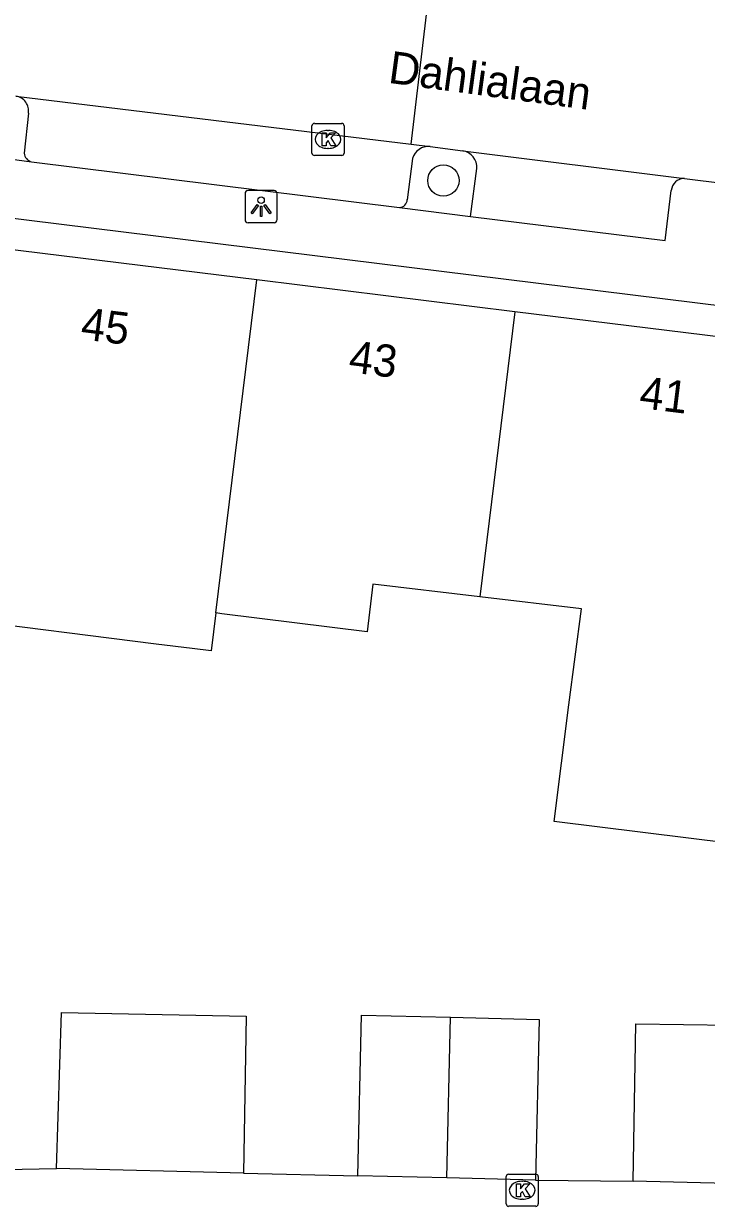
# Model space of a CAD drawing. Extents: x 161696 to 162377, y 380761 to 381673.
# Drawn here: x 162038.01 to 162059.25, y 381432.09 to 381468.89 of the extents above; entities that cross this region are included whole.
import ezdxf

# ---------------------------------------------------------------- set-up
doc = ezdxf.new("R2010")
doc.units = 0
for name, color, linetype in [('IMGEO_Boom', 7, 'Continuous'), ('IMGEO_Kolk', 7, 'Continuous'), ('IMGEO_Lichtpunt', 7, 'Continuous'), ('IMGEO_Openbare_ruimte_label', 7, 'Continuous'), ('IMGEO_Pand', 7, 'Continuous'), ('IMGEO_Pand_nummerreeks', 7, 'Continuous'), ('IMGEO_Parkeervlak_open', 7, 'Continuous'), ('IMGEO_Rijbaan_lokaal_open', 7, 'Continuous'), ('IMGEO_Voetpad_open', 7, 'Continuous')]:
    doc.layers.add(name, color=color, linetype=linetype)

msp = doc.modelspace()

# ---------------------------------------------------------------- linework, layer by layer
at = {"layer": 'IMGEO_Boom'}
msp.add_circle((162051.071, 381464.006), 0.489, dxfattribs=at)
at = {"layer": 'IMGEO_Kolk'}
for p, q in [((162046.979, 381464.859), (162046.979, 381465.711)), ((162047.054, 381465.785), (162047.906, 381465.785)), ((162047.98, 381465.711), (162047.98, 381464.859)), ((162047.467, 381465.565), (162047.492, 381465.565)), ((162047.49, 381465.005), (162047.465, 381465.005)), ((162047.906, 381464.785), (162047.054, 381464.785)), ((162053.022, 381432.163), (162053.022, 381433.015)), ((162053.097, 381433.089), (162053.949, 381433.089)), ((162054.023, 381433.015), (162054.023, 381432.163)), ((162053.51, 381432.869), (162053.535, 381432.869)), ((162053.533, 381432.309), (162053.508, 381432.309)), ((162053.949, 381432.089), (162053.097, 381432.089))]:
    msp.add_line(p, q, dxfattribs=at)
for points in [[(162046.979, 381464.859), (162046.979, 381465.711)], [(162047.054, 381465.785), (162047.906, 381465.785)], [(162047.98, 381465.711), (162047.98, 381464.859)], [(162047.3, 381465.485), (162047.423, 381465.485), (162047.423, 381465.334), (162047.553, 381465.485), (162047.717, 381465.485), (162047.571, 381465.334), (162047.724, 381465.085), (162047.572, 381465.085), (162047.487, 381465.249), (162047.423, 381465.182), (162047.423, 381465.085), (162047.3, 381465.085), (162047.3, 381465.485)], [(162047.906, 381464.785), (162047.054, 381464.785)], [(162053.022, 381432.163), (162053.022, 381433.015)], [(162053.097, 381433.089), (162053.949, 381433.089)], [(162054.023, 381433.015), (162054.023, 381432.163)], [(162053.343, 381432.789), (162053.466, 381432.789), (162053.466, 381432.638), (162053.596, 381432.789), (162053.76, 381432.789), (162053.614, 381432.638), (162053.767, 381432.389), (162053.615, 381432.389), (162053.53, 381432.553), (162053.466, 381432.486), (162053.466, 381432.389), (162053.343, 381432.389), (162053.343, 381432.789)], [(162053.949, 381432.089), (162053.097, 381432.089)]]:
    msp.add_lwpolyline(points, dxfattribs=at)
for centre, start, end in [((162047.056, 381465.709), 91.552, 178.448), ((162047.056, 381465.709), 91.552, 178.448), ((162047.904, 381465.709), 1.552, 88.448), ((162047.904, 381465.709), 1.552, 88.448), ((162047.056, 381464.861), 181.552, 268.448), ((162047.056, 381464.861), 181.552, 268.448), ((162047.904, 381464.861), 271.552, 358.448), ((162047.904, 381464.861), 271.552, 358.448), ((162053.099, 381433.013), 91.552, 178.448), ((162053.099, 381433.013), 91.552, 178.448), ((162053.947, 381433.013), 1.552, 88.448), ((162053.947, 381433.013), 1.552, 88.448), ((162053.099, 381432.165), 181.552, 268.448), ((162053.099, 381432.165), 181.552, 268.448), ((162053.947, 381432.165), 271.552, 358.448), ((162053.947, 381432.165), 271.552, 358.448)]:
    msp.add_arc(centre, 0.0765, start, end, dxfattribs=at)
for centre, major_axis, ratio, start_param, end_param in [((162047.466, 381465.285), (-0.387, 0.002), 0.722429, 4.712389, 7.853982), ((162047.491, 381465.285), (-0.39, 0.002), 0.717154, 1.570796, 4.712389), ((162053.509, 381432.589), (-0.387, 0.002), 0.722429, 4.712389, 7.853982), ((162053.534, 381432.589), (-0.39, 0.002), 0.717154, 1.570796, 4.712389)]:
    msp.add_ellipse(centre, major_axis=major_axis, ratio=ratio, start_param=start_param, end_param=end_param, dxfattribs=at)
at = {"layer": 'IMGEO_Lichtpunt'}
for p, q in [((162044.898, 381463.596), (162044.898, 381462.789)), ((162044.898, 381463.596), (162044.898, 381462.789)), ((162045.8, 381463.691), (162044.992, 381463.691)), ((162045.8, 381463.691), (162044.992, 381463.691)), ((162045.894, 381462.789), (162045.894, 381463.596)), ((162045.894, 381462.789), (162045.894, 381463.596)), ((162044.992, 381462.695), (162045.8, 381462.695)), ((162044.992, 381462.695), (162045.8, 381462.695))]:
    msp.add_line(p, q, dxfattribs=at)
for points in [[(162045.272, 381463.26), (162045.311, 381463.232), (162045.123, 381462.97), (162045.085, 381462.997), (162045.272, 381463.26)], [(162045.374, 381463.212), (162045.421, 381463.212), (162045.421, 381462.89), (162045.374, 381462.89), (162045.374, 381463.212)], [(162045.484, 381463.232), (162045.522, 381463.259), (162045.709, 381462.997), (162045.67, 381462.969), (162045.484, 381463.232)]]:
    msp.add_lwpolyline(points, dxfattribs=at)
msp.add_circle((162045.397, 381463.394), 0.0994, dxfattribs=at)
for centre, start, end in [((162044.992, 381463.596), 90, 180), ((162044.992, 381463.596), 90, 180), ((162045.8, 381463.596), 0, 90), ((162045.8, 381463.596), 0, 90), ((162044.992, 381462.789), 180, 270), ((162044.992, 381462.789), 180, 270), ((162045.8, 381462.789), 270, 0), ((162045.8, 381462.789), 270, 360)]:
    msp.add_arc(centre, 0.0946, start, end, dxfattribs=at)
at = {"layer": 'IMGEO_Pand'}
for points in [[(162045.265, 381460.911), (162044.668, 381460.985), (162037.325, 381461.889)], [(162043.986, 381450.552), (162045.265, 381460.911)], [(162053.294, 381459.923), (162045.265, 381460.911)], [(162053.294, 381459.923), (162052.202, 381451.053)], [(162062.159, 381458.831), (162053.294, 381459.923)], [(162052.202, 381451.053), (162048.875, 381451.446), (162048.694, 381449.968), (162044.179, 381450.528), (162043.986, 381450.552)], [(162060.88, 381448.452), (162060.687, 381446.985), (162060.484, 381447.01), (162060.033, 381443.377), (162054.519, 381444.062), (162054.97, 381447.695), (162055.365, 381450.68), (162052.202, 381451.053)], [(162043.986, 381450.552), (162043.84, 381449.369), (162043.247, 381449.444), (162042.131, 381449.585), (162035.902, 381450.369)], [(162048.408, 381433.035), (162048.524, 381438.034), (162051.287, 381437.97)], [(162051.172, 381432.971), (162051.287, 381437.97)], [(162051.287, 381437.97), (162054.051, 381437.906), (162053.935, 381432.907)], [(162051.172, 381432.971), (162048.408, 381433.035)], [(162053.935, 381432.907), (162051.172, 381432.971)]]:
    msp.add_lwpolyline(points, dxfattribs=at)
at = {"layer": 'IMGEO_Parkeervlak_open'}
for points in [[(162038.156, 381466.097), (162038.019, 381464.857)], [(162050.109, 381464.694), (162049.944, 381463.41)], [(162051.913, 381462.887), (162052.11, 381464.376)], [(162039.025, 381433.266), (162039.188, 381438.118), (162044.937, 381438.004), (162044.85, 381433.124)], [(162056.973, 381432.875), (162057.059, 381437.763), (162062.998, 381437.685), (162062.849, 381432.731)]]:
    msp.add_lwpolyline(points, dxfattribs=at)
for centre, radius, start, end in [((162037.702, 381466.173), 0.46, 350.5419, 82.0499), ((162050.606, 381464.546), 0.519, 84.722, 163.479), ((162051.601, 381464.421), 0.511, 354.9826, 82.2355), ((162038.335, 381464.892), 0.317, 186.3828, 254.7501), ((162049.707, 381463.407), 0.237, 268.4868, 0.8015)]:
    msp.add_arc(centre, radius, start, end, dxfattribs=at)
at = {"layer": 'IMGEO_Rijbaan_lokaal_open'}
for points in [[(162050.072, 381465.134), (162050.68, 381470.323)], [(162037.766, 381466.628), (162050.072, 381465.134)], [(162050.072, 381465.134), (162050.654, 381465.063)], [(162050.654, 381465.063), (162051.67, 381464.927)], [(162051.67, 381464.927), (162058.569, 381464.072)], [(162058.569, 381464.072), (162059.83, 381463.91)]]:
    msp.add_lwpolyline(points, dxfattribs=at)
at = {"layer": 'IMGEO_Voetpad_open'}
for points in [[(162126, 381451.921), (162122.221, 381452.37), (162012.415, 381465.943), (162010.512, 381466.174), (162009.866, 381460.235), (162009.841, 381457.45)], [(162035.723, 381464.925), (162038.251, 381464.586)], [(162038.251, 381464.586), (162049.701, 381463.17)], [(162051.913, 381462.887), (162057.974, 381462.135), (162058.161, 381463.692)], [(162049.701, 381463.17), (162051.913, 381462.887)], [(162037.423, 381433.233), (162039.025, 381433.266)], [(162044.85, 381433.124), (162039.025, 381433.266)], [(162044.85, 381433.124), (162048.408, 381433.035)], [(162053.935, 381432.907), (162056.973, 381432.875)], [(162062.849, 381432.731), (162056.973, 381432.875)]]:
    msp.add_lwpolyline(points, dxfattribs=at)
msp.add_arc((162058.572, 381463.66), 0.412, 90.3524, 175.5775, dxfattribs=at)

# ---------------------------------------------------------------- texts
at = {"layer": 'IMGEO_Openbare_ruimte_label'}
msp.add_text('Dahlialaan', height=1, rotation=352.2993, dxfattribs=at).set_placement((162049.327, 381467.05))
at = {"layer": 'IMGEO_Pand_nummerreeks'}
for s, p in [('45', (162039.755, 381459.071)), ('43', (162048.093, 381458.045)), ('41', (162057.138, 381456.931))]:
    msp.add_text(s, height=1, rotation=352.9813, dxfattribs=at).set_placement(p)

doc.saveas('drawing.dxf')
